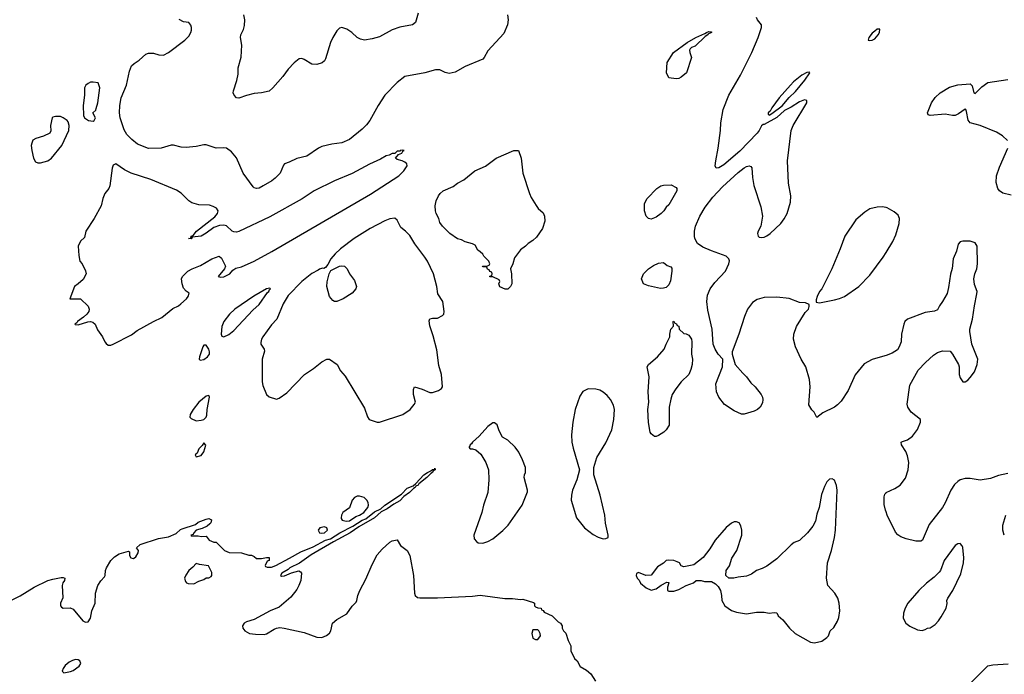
# Model space of a CAD drawing. Header units: inches. Extents: x 1678809 to 1859548, y 384609 to 522868.
# Tile 307 of 386: x 1803105 to 1810941, y 424244 to 429452. Entities that reach past the tile are written whole.
import ezdxf

# ---------------------------------------------------------------- set-up
doc = ezdxf.new("R2010")
doc.units = ezdxf.units.IN
doc.header["$MEASUREMENT"] = 0
doc.layers.add('B8402', color=7, linetype='Continuous')
doc.layers.add('B8412', color=7, linetype='Continuous')

msp = doc.modelspace()

# ---------------------------------------------------------------- linework, layer by layer
at = {"layer": 'B8402', "color": 5}
for points, elevation in [([(1806987.2, 429490), (1806992.9, 429450), (1806987.2, 429410), (1806957.6, 429342.4), (1806830, 429203.6), (1806801.1, 429150), (1806790, 429138), (1806650, 429080.4), (1806570, 429035.1), (1806523.7, 429023.7), (1806491.9, 429031.9), (1806450, 429052.6), (1806413.9, 429053.9), (1806330, 429029.8), (1806170, 429000.5), (1806110, 428953.3), (1806011.8, 428850), (1805957.6, 428770), (1805892.4, 428650), (1805864.5, 428615.5), (1805830, 428581.6), (1805730, 428498.9), (1805670, 428472.8), (1805590, 428462.6), (1805510, 428442.4), (1805482, 428430), (1805390, 428366.6), (1805310, 428347.4), (1805250, 428317.4), (1805213.9, 428306.1), (1805204.3, 428295.7), (1805178.3, 428230), (1805138.9, 428190), (1805112.9, 428170), (1805043.1, 428130), (1805010, 428111.7), (1804990, 428107.7), (1804970, 428114), (1804962.3, 428122.3), (1804885, 428230), (1804830, 428351.8), (1804790, 428399.7), (1804750, 428429.7), (1804730, 428433.5), (1804670, 428429.7), (1804590, 428457.2), (1804570, 428456.8), (1804510, 428442.4), (1804430, 428435.5), (1804390, 428437.4), (1804330, 428453.1), (1804310, 428453.3), (1804230, 428428.6), (1804130, 428425.8), (1804042.2, 428462.2), (1803998.3, 428498.3), (1803958.5, 428538.5), (1803936.2, 428576.2), (1803904.4, 428670), (1803899.8, 428710), (1803902.9, 428770), (1803914, 428830), (1803955.3, 428930), (1803978.2, 429041.8), (1803995.8, 429084.2), (1804015.8, 429104.2), (1804057, 429130), (1804110, 429178), (1804130, 429186.4), (1804170, 429184.9), (1804213, 429173), (1804250, 429170.3), (1804290, 429190.3), (1804418.7, 429290), (1804450, 429321.3), (1804468, 429350), (1804472.7, 429367.3), (1804473.3, 429390), (1804467.9, 429407.9), (1804450, 429429.3), (1804410, 429436), (1804373.8, 429453.8)], 420), ([(1806277.6, 429502.4), (1806254.9, 429430), (1806232, 429410), (1806130, 429391.2), (1806070, 429371.9), (1805970, 429316.5), (1805910, 429298.6), (1805850, 429289.8), (1805816.9, 429296.9), (1805790, 429310.9), (1805747.7, 429350), (1805710, 429376.2), (1805670, 429389.7), (1805650, 429384.7), (1805630, 429363.6), (1805596.1, 429310), (1805579, 429270), (1805538.7, 429141.3), (1805530, 429123.7), (1805511.7, 429108.3), (1805470, 429096.2), (1805430, 429098.4), (1805370, 429135.8), (1805350, 429143.5), (1805330, 429140.5), (1805290, 429108.3), (1805242.1, 429057.9), (1805199.7, 429000.3), (1805120.5, 428910), (1805090, 428884.2), (1805030, 428869.6), (1804970, 428865.6), (1804910.3, 428849.7), (1804850, 428827), (1804829.6, 428829.6), (1804812.7, 428850), (1804805.2, 428870), (1804806, 428886), (1804832.5, 428967.5), (1804842.8, 429017.2), (1804843.1, 429070), (1804867.3, 429152.7), (1804872.7, 429250), (1804863.2, 429310), (1804865.5, 429330), (1804886.3, 429373.7), (1804894.7, 429405.3), (1804897.6, 429450), (1804888.4, 429491.6)], 380), ([(1810000, 426780.8), (1809990, 426777), (1809890.4, 426749.6), (1809825.3, 426714.7), (1809754.2, 426625.8), (1809697.6, 426502.4), (1809641.7, 426418.3), (1809613.3, 426386.7), (1809590.8, 426370), (1809497.1, 426322.9), (1809450, 426288), (1809428, 426330), (1809410, 426348), (1809386.6, 426386.6), (1809395.4, 426530), (1809391.3, 426590), (1809360.5, 426690), (1809324.7, 426750), (1809278.9, 426850), (1809264, 426910), (1809266.3, 426950), (1809287.6, 427010), (1809357, 427123), (1809382, 427150), (1809388, 427170), (1809387.3, 427187.3), (1809358, 427198), (1809310, 427202.7), (1809230, 427233.6), (1809130, 427244.2), (1809030, 427243), (1808974.7, 427225.3), (1808938.3, 427201.7), (1808898, 427150), (1808872.4, 427090), (1808828.4, 426950), (1808774.8, 426810), (1808776, 426790), (1808798.8, 426710), (1808859.2, 426639.2), (1808890.5, 426610), (1808923.6, 426563.6), (1808959.1, 426530), (1809005.5, 426470), (1809015.5, 426450), (1809019.1, 426430), (1809015.9, 426404.1), (1808998.8, 426370), (1808976, 426350), (1808950, 426338), (1808870, 426312.7), (1808850, 426312.3), (1808790, 426339.6), (1808714.5, 426390), (1808669.6, 426450), (1808649.6, 426490), (1808645.4, 426554.6), (1808698, 426690), (1808702, 426750), (1808664, 426790), (1808641.2, 426830), (1808625.2, 426870), (1808615.1, 426990), (1808582, 427142), (1808573.6, 427210), (1808580.1, 427259.9), (1808600.7, 427310), (1808638.6, 427361.4), (1808722.7, 427450), (1808749.2, 427510), (1808752.9, 427532.9), (1808748.7, 427550), (1808728, 427570), (1808610, 427611.8), (1808542.3, 427642.3), (1808499.3, 427670), (1808478.4, 427710), (1808475.6, 427730), (1808475.6, 427770), (1808484.4, 427810), (1808518.5, 427890), (1808560.8, 427959.2), (1808620.2, 428039.8), (1808698.6, 428121.4), (1808822.6, 428237.4), (1808870, 428274), (1808890, 428284.4), (1808910, 428288), (1808924.5, 428284.5), (1808932.3, 428272.3), (1808936.7, 428196.7), (1808948.1, 428131.9), (1809002.8, 427962.8), (1809018, 427890), (1809002.8, 427810), (1808981, 427770), (1808978, 427750), (1808982, 427730), (1808990, 427722), (1809010, 427718), (1809030, 427721), (1809050, 427731), (1809079, 427750), (1809162.7, 427830), (1809190, 427866.8), (1809213.6, 427910), (1809238.8, 428001.2), (1809241.1, 428050), (1809224, 428150), (1809215.8, 428330), (1809245.6, 428570), (1809259.6, 428610), (1809369.2, 428790), (1809368.7, 428808.7), (1809350, 428814), (1809310, 428797.2), (1809244.9, 428755.1), (1809191.3, 428730), (1809130, 428673.2), (1809030, 428618), (1809022, 428618), (1809010, 428608), (1808990.7, 428570), (1808973.4, 428550), (1808835.5, 428404.5), (1808710, 428297.4), (1808670, 428274.5), (1808649, 428270), (1808640.9, 428290), (1808644.2, 428330), (1808665.1, 428430), (1808681.7, 428570), (1808684, 428630), (1808703.3, 428736.7), (1808747.8, 428850), (1808842.6, 429010), (1808932.4, 429190), (1808983.5, 429310), (1809009.7, 429390), (1809009.6, 429410), (1808977.2, 429450), (1808969.2, 429470)], 420), ([(1810000, 427956.6), (1809970, 427962.9), (1809930, 427960.7), (1809870, 427947), (1809830, 427919.5), (1809759.9, 427860.1), (1809672.7, 427730), (1809635.8, 427630), (1809568.2, 427470), (1809488.3, 427311.7), (1809471, 427290), (1809451, 427250), (1809443.6, 427223.6), (1809444.7, 427204.7), (1809470, 427198), (1809510, 427206.8), (1809590, 427222), (1809630, 427233), (1809670, 427250.6), (1809783.7, 427330), (1809870, 427418.4), (1809977.8, 427562.2), (1810000, 427598.6)], 420), ([(1803036, 424830), (1803110, 424869.6), (1803221.5, 424938.5), (1803330, 424989.2), (1803370, 425001.8), (1803434.9, 425014.9), (1803450, 425015.5), (1803464.7, 425010), (1803462, 424990), (1803448.7, 424971.3), (1803443.7, 424950), (1803447.9, 424852.1), (1803430.8, 424810), (1803431, 424790), (1803438.8, 424778.8), (1803450.9, 424770.9), (1803507.3, 424772.7), (1803530, 424762.4), (1803608.2, 424668.2), (1803630, 424658.8), (1803650, 424661), (1803670, 424691.3), (1803679.6, 424750), (1803706.9, 424810), (1803709.8, 424890), (1803726.6, 424950), (1803750, 424988.4), (1803780.1, 425019.9), (1803785.1, 425030), (1803787.2, 425070), (1803795.1, 425090), (1803830.8, 425149.2), (1803860.1, 425179.9), (1803897.3, 425202.7), (1803970, 425224.9), (1803979, 425219), (1803979.1, 425190), (1803989.2, 425170), (1804010, 425165.1), (1804030, 425177.7), (1804047.1, 425210), (1804049.7, 425229.7), (1804034.5, 425250), (1804064.4, 425275.6), (1804210, 425323.2), (1804290, 425337.4), (1804350, 425363.7), (1804384.3, 425395.7), (1804397.6, 425402.4), (1804504, 425436), (1804525.6, 425454.4), (1804590, 425479.3), (1804610, 425482.4), (1804631.7, 425471.7), (1804626.3, 425450), (1804619.2, 425440.8), (1804597.6, 425422.4), (1804556.3, 425403.7), (1804510.8, 425390), (1804491, 425370), (1804484.7, 425355.3), (1804467.7, 425350), (1804470, 425344.7), (1804526.4, 425346.4), (1804550, 425341), (1804590, 425342), (1804614, 425310), (1804650, 425294), (1804670, 425294), (1804734, 425230), (1804772.7, 425212.7), (1804870, 425211.3), (1804930, 425192), (1804950, 425192), (1804970, 425182), (1804990, 425164.7), (1805030, 425164.7), (1805070, 425174), (1805090, 425172), (1805090.8, 425150), (1805075.3, 425144.7), (1805058.8, 425110), (1805062.5, 425102.5), (1805075.9, 425095.9), (1805110, 425097.4), (1805143.1, 425110), (1805253.3, 425166.7), (1805341.8, 425218.2), (1805441.3, 425258.7), (1805537.7, 425310), (1805577.9, 425322.1), (1805653.2, 425370), (1805757.5, 425422.5), (1805829.9, 425470), (1805858.7, 425481.3), (1805930, 425536), (1805979.5, 425560.5), (1806010.6, 425590), (1806142.9, 425677.1), (1806190, 425726), (1806236, 425744), (1806259, 425761), (1806320.8, 425830), (1806350, 425850.4), (1806378.4, 425861.6), (1806390, 425874.2), (1806406.2, 425873.8), (1806410, 425882.8), (1806411.8, 425870), (1806397, 425863), (1806391.5, 425850), (1806377.4, 425842.6), (1806346.4, 425810), (1806280.9, 425759.1), (1806275.2, 425750), (1806258.3, 425741.7), (1806252.1, 425730), (1806238.2, 425721.8), (1806206.8, 425690), (1806161.9, 425658.1), (1806130, 425624.5), (1806081.7, 425598.3), (1806030, 425561), (1805982.5, 425537.5), (1805928, 425490), (1805803.3, 425416.7), (1805734.7, 425370), (1805601.4, 425298.6), (1805425.8, 425194.2), (1805332.6, 425127.4), (1805253.8, 425090), (1805241.7, 425078.3), (1805191.8, 425050), (1805180.4, 425030), (1805190, 425024), (1805212.7, 425027.3), (1805268.9, 425051.1), (1805326.4, 425066.4), (1805339.9, 425059.9), (1805346.8, 425050), (1805342, 424990), (1805327.7, 424950), (1805310, 424919), (1805262.8, 424857.2), (1805170, 424777.2), (1805098, 424750), (1804970, 424681.2), (1804910, 424662.7), (1804891, 424650), (1804878.8, 424630), (1804881, 424610), (1804896, 424590), (1804934, 424570), (1804982.5, 424562.5), (1805050, 424560.5), (1805070, 424566), (1805130, 424604.4), (1805150, 424612.4), (1805175.6, 424615.6), (1805210, 424612.2), (1805370, 424577), (1805470, 424540.3), (1805510, 424537), (1805548.2, 424551.8), (1805569.7, 424570.3), (1805581.6, 424590), (1805595.1, 424650), (1805630, 424680.3), (1805710, 424724.4), (1805750, 424785.5), (1805782.9, 424817.1), (1805789.6, 424830.4), (1805795.4, 424870), (1805812.2, 424910), (1805859.7, 425000.3), (1805910, 425118), (1805950, 425194.4), (1805990, 425238.7), (1806050, 425294), (1806070, 425306.4), (1806110, 425314.8), (1806134.9, 425270), (1806187.6, 425230), (1806210.2, 425190), (1806238.9, 425030), (1806246.8, 424890), (1806253, 424870), (1806270, 424855.2), (1806290, 424851.6), (1806430, 424852.7), (1806710, 424864.6), (1806770, 424873.4), (1806966.6, 424846.6), (1807027.9, 424847.9), (1807090, 424838.8), (1807110, 424841), (1807195.3, 424815.3), (1807202, 424810), (1807202, 424790), (1807210, 424782), (1807230, 424772), (1807254, 424770), (1807258, 424758), (1807272, 424752), (1807278, 424738), (1807342, 424710), (1807390, 424662), (1807410, 424652), (1807422, 424630), (1807422, 424610), (1807432, 424590), (1807450.9, 424570.9), (1807470, 424514), (1807492, 424470), (1807492, 424430), (1807521, 424370), (1807541, 424350), (1807564.9, 424304.9), (1807616.4, 424276.4), (1807650, 424247.3), (1807687, 424190)], 420), ([(1810000, 425535.9), (1809994.6, 425550), (1809985, 425595), (1809985.3, 425654.7), (1809990, 425677.3), (1810000, 425689)], 420)]:
    msp.add_lwpolyline(points, dxfattribs=dict(at, elevation=elevation))
for points, elevation in [([(1808330, 428981.2), (1808270, 428988.7), (1808253.2, 429030), (1808259.3, 429110), (1808309.5, 429190), (1808418, 429270), (1808486, 429310), (1808558.9, 429341.1), (1808570.7, 429350.7), (1808590, 429357.3), (1808610, 429354), (1808610.3, 429349.7), (1808582.8, 429337.2), (1808581, 429330), (1808560.9, 429319.1), (1808479.9, 429240.1), (1808450.8, 429229.2), (1808441.4, 429218.6), (1808436, 429210), (1808437.3, 429190), (1808452.4, 429150), (1808413, 429030), (1808370, 428994), (1808350, 428985.2)], 420), ([(1809950, 429375.3), (1809930, 429375.1), (1809910, 429361.6), (1809890, 429345.1), (1809862.4, 429310), (1809858, 429290), (1809870, 429284.9), (1809890, 429288), (1809910, 429299.1), (1809937, 429330), (1809946.6, 429350)], 420), ([(1809390, 429035.3), (1809370, 429032.7), (1809330, 429009.4), (1809263.7, 428956.3), (1809238.4, 428930), (1809149.2, 428830.8), (1809090.6, 428750), (1809076.8, 428723.2), (1809062.8, 428710), (1809061, 428701), (1809070, 428692), (1809090, 428706), (1809173.6, 428766.4), (1809227.7, 428832.3), (1809278.8, 428881.2), (1809352.8, 428970), (1809392.7, 429030)], 420), ([(1803690, 428956), (1803670, 428954.5), (1803650, 428945.2), (1803631, 428930), (1803620.7, 428910), (1803621, 428850), (1803611, 428770), (1803614, 428690), (1803622, 428670), (1803654, 428650), (1803690, 428644.7), (1803698, 428650), (1803708, 428670), (1803688, 428710), (1803710, 428732), (1803714.8, 428745.2), (1803727, 428790), (1803743.7, 428910), (1803730, 428948.7)], 440), ([(1803430, 428681.2), (1803390, 428681.2), (1803370, 428677.2), (1803362.8, 428670), (1803350.6, 428610), (1803353, 428567), (1803344.7, 428550), (1803294.6, 428525.4), (1803232.5, 428507.5), (1803210, 428493.2), (1803201.6, 428470), (1803197.1, 428450), (1803201.3, 428410), (1803214.9, 428350), (1803230, 428322), (1803250, 428313.4), (1803270, 428312.7), (1803330, 428328.5), (1803358.4, 428350), (1803439.5, 428450), (1803496, 428570), (1803499, 428610), (1803490, 428638), (1803482, 428650), (1803452.3, 428672.3)], 440), ([(1806150, 428414), (1806134, 428410), (1806134, 428406), (1806110, 428406), (1806090, 428386), (1806070, 428388), (1806046.4, 428373.6), (1806022, 428370), (1805977.5, 428342.5), (1805890, 428303), (1805751.9, 428228.1), (1805609.5, 428170.5), (1805450, 428090.6), (1805353.5, 428026.5), (1805096, 427884), (1804850, 427767.1), (1804830, 427761.7), (1804810, 427763.5), (1804795.6, 427770), (1804750, 427811.8), (1804730, 427817.6), (1804694.8, 427814.8), (1804650, 427799.5), (1804590, 427752.3), (1804550.5, 427729.5), (1804478, 427722), (1804469, 427709), (1804448.7, 427710), (1804467.3, 427712.7), (1804468.7, 427730), (1804484.7, 427735.3), (1804513.2, 427770), (1804657.7, 427882.3), (1804678.9, 427910), (1804684.7, 427930), (1804671.8, 427951.8), (1804646.2, 427966.2), (1804614.9, 427974.9), (1804530, 427977.7), (1804475.7, 427995.7), (1804450, 428011.2), (1804390, 428071.1), (1804354.3, 428094.3), (1804150, 428179.1), (1803991.1, 428231.1), (1803938.3, 428258.3), (1803870, 428304), (1803850, 428295.3), (1803842, 428270), (1803822, 428130), (1803814.8, 428110), (1803784, 428070), (1803768, 428030), (1803753.4, 427970), (1803697.3, 427870), (1803630.7, 427770), (1803620.5, 427719.5), (1803590, 427689), (1803570.8, 427650), (1803575.3, 427575.3), (1803584.7, 427530), (1803602, 427510), (1803630, 427454), (1803634.8, 427430), (1803610, 427385.2), (1803570, 427349.2), (1803541, 427330), (1803504.7, 427230), (1803590.4, 427230.4), (1803650, 427174), (1803659.3, 427150), (1803654.4, 427130), (1803638.4, 427110), (1803614.2, 427085.8), (1803565.3, 427050), (1803560.5, 427039.5), (1803544, 427030), (1803545.8, 427025.8), (1803570, 427025.3), (1803647.2, 427047.2), (1803670, 427050.3), (1803686.7, 427046.7), (1803704.9, 427030), (1803723.8, 426983.8), (1803765.5, 426930), (1803783, 426890), (1803794.6, 426874.6), (1803810, 426862.4), (1803830, 426862.8), (1803850, 426869.3), (1803994.5, 426945.5), (1804041.4, 426978.6), (1804170, 427052), (1804236.8, 427083.2), (1804324.7, 427155.3), (1804370, 427176.5), (1804388.3, 427190), (1804431.9, 427230), (1804446.6, 427250), (1804455.1, 427275.1), (1804430, 427293.2), (1804410, 427315.3), (1804397.2, 427350), (1804392.7, 427390), (1804400.9, 427410), (1804442.4, 427450), (1804478, 427470), (1804543.3, 427496.7), (1804634, 427550), (1804694, 427570), (1804710, 427554), (1804742, 427490), (1804736, 427470), (1804684.7, 427410), (1804702.3, 427402.3), (1804730, 427405.2), (1804778.3, 427430), (1804801.6, 427458.4), (1804824.7, 427475.3), (1804870, 427486.9), (1804970.3, 427529.7), (1805112.7, 427607.3), (1805895.9, 428064.1), (1806121.8, 428210), (1806163.5, 428250), (1806189.6, 428290), (1806185.1, 428305.1), (1806170, 428319.3), (1806150, 428329.4), (1806110, 428339), (1806095.3, 428350), (1806120.2, 428379.8), (1806146, 428390), (1806154.6, 428405.4), (1806166, 428410)], 440), ([(1806990, 427308), (1806968.4, 427308.4), (1806927.3, 427327.3), (1806918, 427350), (1806926, 427370), (1806922, 427382), (1806870, 427406), (1806847.3, 427407.3), (1806847.3, 427412.7), (1806862, 427418), (1806866, 427430), (1806862, 427442), (1806847.3, 427447.3), (1806842, 427462), (1806828, 427468), (1806822, 427482), (1806790, 427486), (1806788, 427490), (1806827.3, 427492.7), (1806842, 427498), (1806846, 427510), (1806838, 427530), (1806798, 427570), (1806790, 427586), (1806770, 427606), (1806750, 427618), (1806730, 427658), (1806709.1, 427669.1), (1806650, 427684), (1806620.2, 427700.2), (1806590, 427709.2), (1806529, 427750), (1806469, 427810), (1806450, 427838), (1806440.9, 427870), (1806419.3, 427910), (1806413.2, 427930), (1806412.7, 427970), (1806419.5, 428010), (1806437, 428050), (1806452, 428070), (1806476.2, 428090), (1806556.1, 428123.9), (1806589.6, 428150), (1806641.1, 428178.9), (1806727.4, 428250), (1806813, 428287), (1806898.3, 428350), (1807039, 428410), (1807070, 428412.4), (1807074.8, 428410), (1807097.3, 428350), (1807110.6, 428230), (1807162.8, 428070), (1807176.8, 428036.8), (1807214.4, 427974.4), (1807230.9, 427950.9), (1807270, 427914), (1807281, 427890), (1807284.7, 427850), (1807266.8, 427790), (1807219.1, 427720.9), (1807190, 427694), (1807151.3, 427670), (1807130.6, 427649.4), (1807090, 427622), (1807042, 427558), (1807031, 427510), (1807011, 427470), (1807018.8, 427430), (1807022, 427350), (1807010.9, 427329.1)], 420), ([(1808130, 427866), (1808109.4, 427869.4), (1808090, 427888.7), (1808078, 427930), (1808078.4, 427990), (1808098, 428030), (1808176, 428110), (1808208.7, 428130), (1808230, 428136.3), (1808290, 428138.8), (1808330, 428118), (1808334.8, 428110), (1808334.8, 428090), (1808270, 427979), (1808250, 427961.2), (1808230.6, 427930), (1808210.7, 427910), (1808170, 427880.9)], 420), ([(1806090, 427871.6), (1806050, 427867.4), (1806010, 427851.2), (1805893.4, 427790), (1805768.1, 427710), (1805659.6, 427630), (1805616, 427590), (1805580.3, 427550), (1805556.8, 427503.2), (1805538.8, 427481.2), (1805526.4, 427473.6), (1805515.5, 427475.5), (1805490, 427467.3), (1805481.3, 427458.7), (1805430, 427433), (1805350, 427369.4), (1805242.9, 427257.1), (1805200.9, 427190), (1805151.2, 427068.8), (1805110, 427023), (1805040.5, 426930), (1805028.5, 426910), (1805023.4, 426883.4), (1805023.1, 426870), (1805051.6, 426831.6), (1805053.7, 426813.7), (1805035.3, 426750), (1805033.7, 426730), (1805034.4, 426570), (1805041.4, 426541.4), (1805070, 426471.3), (1805090.5, 426450.5), (1805150, 426433.4), (1805170, 426440.7), (1805230, 426483), (1805371, 426629), (1805443.5, 426676.5), (1805510, 426730.8), (1805550, 426751), (1805570, 426751.3), (1805630.8, 426710), (1805657.5, 426657.5), (1805695.8, 426615.8), (1805850, 426361), (1805872.4, 426292.4), (1805887.7, 426270), (1805950, 426250.4), (1805970, 426249.5), (1806155.1, 426310), (1806211.5, 426350), (1806245.2, 426390), (1806254, 426410), (1806239, 426470), (1806238, 426510), (1806246, 426530), (1806308.4, 426511.6), (1806370, 426486), (1806390, 426484.7), (1806437.2, 426502.8), (1806462, 426518), (1806468.9, 426531.1), (1806462.7, 426630), (1806440.5, 426700.5), (1806424.2, 426824.2), (1806396.4, 426936.4), (1806370, 427015.3), (1806365.1, 427054.9), (1806370, 427071.3), (1806390, 427076), (1806430, 427076), (1806470, 427098.8), (1806481.2, 427110), (1806482.4, 427130), (1806471.7, 427210), (1806433.5, 427270), (1806424.2, 427330), (1806398.6, 427430), (1806349.8, 427530), (1806330, 427562.4), (1806248.6, 427668.6), (1806210, 427733.7), (1806176.3, 427770), (1806138.9, 427798.9), (1806110, 427857)], 440), ([(1805630, 427208.7), (1805610, 427209.7), (1805597.5, 427217.5), (1805569.7, 427250), (1805549.7, 427330), (1805553.4, 427366.6), (1805569.3, 427430.7), (1805582.7, 427457.3), (1805650, 427491), (1805670, 427494.8), (1805691.3, 427490), (1805711, 427470), (1805731, 427430), (1805770, 427378), (1805786.8, 427330), (1805780.5, 427310), (1805750, 427276.9), (1805678.4, 427230)], 440), ([(1808205.4, 427314.6), (1808110, 427335.6), (1808070, 427349.5), (1808055.1, 427390), (1808069.7, 427430), (1808110, 427470.3), (1808150, 427496.5), (1808190, 427514.4), (1808230, 427518.8), (1808256.8, 427496.8), (1808286, 427486), (1808294, 427474), (1808294.8, 427450), (1808285.2, 427374.8), (1808270, 427342), (1808250, 427322), (1808230, 427315.3)], 420), ([(1805096.2, 427316.2), (1805070, 427309.7), (1804968.5, 427251.5), (1804818.3, 427150), (1804774.4, 427110), (1804730.2, 427050), (1804712.8, 427010), (1804707.4, 426950), (1804713, 426933), (1804730, 426929), (1804770, 426948.1), (1804810, 426980.4), (1804960.4, 427139.6), (1805010, 427185.8), (1805077.6, 427282.4), (1805087.1, 427290), (1805093.8, 427306.2), (1805100.7, 427310)], 440), ([(1808170, 426135.3), (1808156.4, 426136.4), (1808130, 426158), (1808124, 426170), (1808110, 426246), (1808104.5, 426350), (1808112.7, 426410), (1808107.3, 426490), (1808115.1, 426610), (1808099.3, 426690), (1808109.2, 426710), (1808181.2, 426770), (1808235.3, 426830), (1808249, 426870), (1808278, 426930), (1808278, 426950), (1808288, 426990), (1808307.3, 427012.7), (1808306, 427050), (1808310, 427054), (1808318, 427038), (1808332.7, 427032.7), (1808338, 427018), (1808350, 427014), (1808354, 426990), (1808390, 426954), (1808410, 426952), (1808430, 426942), (1808450.6, 426910.6), (1808454, 426890), (1808450.7, 426790.7), (1808458.8, 426750), (1808457.3, 426710), (1808447.3, 426670), (1808430.8, 426630), (1808370.4, 426569.6), (1808326.2, 426513.8), (1808299.1, 426470), (1808286.4, 426433.6), (1808273, 426370), (1808274.4, 426225.6), (1808250, 426188), (1808232, 426170), (1808190, 426144)], 420), ([(1804570, 426863.1), (1804561.8, 426850), (1804536.4, 426770), (1804534, 426750), (1804542, 426742), (1804570, 426748.6), (1804600.7, 426770), (1804615.2, 426790), (1804615.9, 426810), (1804610, 426829.7), (1804590, 426861.8)], 440), ([(1807630, 426514.5), (1807587, 426493), (1807563.7, 426456.3), (1807526.4, 426350), (1807506.7, 426250), (1807497.1, 426150), (1807500.5, 426090), (1807510, 426042), (1807561, 425870), (1807538.8, 425790), (1807505.5, 425710), (1807496.3, 425670), (1807493.4, 425630), (1807537.1, 425490), (1807600.4, 425410), (1807670, 425356.3), (1807710, 425334), (1807750, 425322.8), (1807770, 425324.7), (1807788, 425332), (1807788.7, 425351.3), (1807767.6, 425447.6), (1807762.4, 425510), (1807724.5, 425670), (1807674, 425830), (1807673.2, 425890), (1807697.2, 425970), (1807770, 426086), (1807816.9, 426190), (1807834.3, 426270), (1807838.3, 426350), (1807830, 426384), (1807807.3, 426430), (1807781.4, 426461.4), (1807750, 426489.5), (1807723.3, 426503.3), (1807690, 426511.8)], 440), ([(1804610, 426461.2), (1804590, 426456.4), (1804531.3, 426410), (1804484.6, 426350), (1804462, 426310), (1804458.8, 426290), (1804470, 426278.8), (1804510, 426261), (1804550, 426264.7), (1804570, 426271.3), (1804589.3, 426290.7), (1804594.8, 426305.2), (1804598, 426350), (1804615.6, 426450)], 440), ([(1806870, 426244.5), (1806830, 426216.1), (1806761.7, 426138.3), (1806707.8, 426090), (1806702, 426078), (1806690.3, 426070), (1806686, 426054), (1806680.3, 426050), (1806690, 426037.1), (1806710, 426038), (1806736.3, 426030), (1806776.3, 425996.3), (1806814.9, 425930), (1806837.1, 425870), (1806839.3, 425790), (1806830.3, 425690), (1806795.5, 425590), (1806783.8, 425530), (1806718.8, 425350), (1806722, 425322), (1806739.8, 425299.8), (1806754, 425290), (1806790, 425287.7), (1806830, 425300.5), (1806870, 425322), (1806950, 425388.2), (1806991.8, 425430), (1807103.6, 425590), (1807145.3, 425694.7), (1807146.6, 425710), (1807119, 425810), (1807122, 425830), (1807131.8, 425848.2), (1807129.6, 425890), (1807107.8, 425950), (1807076.3, 426010), (1807047.6, 426050), (1806990, 426107.6), (1806947, 426130), (1806920.1, 426180.1), (1806905.1, 426230), (1806884.5, 426244.5)], 440), ([(1804570, 426086), (1804556.9, 426063.1), (1804530, 426038), (1804516.9, 426003.1), (1804502, 425990), (1804510, 425974), (1804550, 425986), (1804570, 426014), (1804586, 426066)], 440), ([(1809570, 425799), (1809550, 425795.3), (1809530, 425775.3), (1809510, 425738), (1809486.2, 425673.8), (1809467.7, 425570), (1809450, 425518), (1809438, 425462), (1809416.7, 425423.3), (1809374, 425370), (1809312.1, 425307.9), (1809270, 425291.8), (1809246.1, 425273.9), (1809130, 425162.7), (1809050, 425105.2), (1809014.6, 425085.4), (1808970, 425069.2), (1808930, 425041.2), (1808890, 425026), (1808822, 425018), (1808788.4, 425008.4), (1808748.4, 425008.4), (1808726, 425030), (1808728.7, 425070), (1808752.9, 425107.1), (1808772.5, 425167.5), (1808811.7, 425228.3), (1808852, 425350), (1808852, 425390), (1808844.8, 425424.8), (1808830, 425449), (1808810, 425458), (1808790, 425456.2), (1808770, 425447), (1808727.1, 425412.9), (1808640.5, 425310), (1808597.3, 425242.7), (1808545.5, 425174.5), (1808470, 425114), (1808390, 425098), (1808370, 425106), (1808355.3, 425130), (1808338.9, 425138.9), (1808310, 425149.2), (1808270, 425153.2), (1808250, 425148.7), (1808230, 425129), (1808180.5, 425099.5), (1808130, 425034), (1808089.1, 425029.1), (1808030, 425055.3), (1808012.7, 425047.3), (1808012, 425030), (1808018, 425010), (1808034, 424994), (1808046.8, 424970), (1808090, 424930.8), (1808130, 424914), (1808170, 424924), (1808210, 424954), (1808256, 424976), (1808270, 424974), (1808271.1, 424971.1), (1808262, 424938), (1808262, 424910), (1808270, 424904.7), (1808290, 424904.7), (1808310, 424906), (1808350, 424918), (1808410, 424951.3), (1808468.9, 424971.1), (1808490, 424991.3), (1808528.4, 424991.6), (1808556.4, 424983.6), (1808610, 424982), (1808643.6, 424963.6), (1808663.6, 424943.6), (1808682, 424910), (1808691.3, 424870), (1808692, 424830), (1808718, 424790), (1808770, 424751), (1808810, 424738.8), (1808890, 424726), (1808970, 424738.8), (1809030, 424738.8), (1809070, 424731), (1809110, 424736), (1809130, 424732), (1809142, 424710), (1809178, 424678), (1809231, 424610), (1809276, 424570), (1809399.8, 424499.8), (1809430, 424494), (1809490, 424506.8), (1809530, 424536), (1809541.2, 424550), (1809554, 424590), (1809583.3, 424616.7), (1809613.8, 424666.2), (1809624.1, 424695.9), (1809632.3, 424750), (1809626.6, 424810), (1809615.1, 424850), (1809592.3, 424890), (1809537.2, 424950), (1809526, 425010), (1809534.5, 425130), (1809565.1, 425230), (1809590, 425332), (1809598.7, 425390), (1809612, 425710), (1809606.3, 425746.3), (1809590, 425788)], 440), ([(1805810, 425662.4), (1805790, 425660.3), (1805770, 425649.8), (1805751.4, 425628.6), (1805730, 425569.7), (1805678.2, 425530), (1805667.2, 425510), (1805663.7, 425490), (1805663.1, 425483.1), (1805671.6, 425471.6), (1805702.9, 425462.9), (1805730, 425465), (1805781.1, 425498.9), (1805810.5, 425510), (1805843.4, 425530), (1805875.2, 425570), (1805882, 425590), (1805878, 425610), (1805867.6, 425630), (1805847, 425650)], 440), ([(1805530, 425418), (1805494.8, 425410), (1805480.5, 425390), (1805490.4, 425370.4), (1805505.8, 425365.8), (1805530, 425368.4), (1805554.2, 425390), (1805549.4, 425410)], 440), ([(1804510, 425126), (1804483.6, 425096.4), (1804451.3, 425070), (1804427.1, 425032.9), (1804418, 425010), (1804423.6, 424983.6), (1804431.6, 424971.6), (1804445.4, 424965.4), (1804490, 424964.7), (1804530, 424984.7), (1804570, 424998), (1804590, 425012), (1804610, 425012), (1804630, 425022), (1804635.3, 425030), (1804634.6, 425054.6), (1804608, 425108), (1804536.4, 425116.4)], 420), ([(1807230, 424598), (1807190, 424598), (1807181, 424570), (1807190, 424532), (1807210, 424521), (1807230, 424522), (1807248.7, 424550), (1807248, 424570), (1807238, 424590)], 420), ([(1803550, 424360.9), (1803525.5, 424354.5), (1803499.3, 424340.7), (1803466.6, 424313.4), (1803450.7, 424290), (1803444, 424270), (1803455.3, 424255.3), (1803510, 424267.1), (1803530, 424273.4), (1803577.6, 424310), (1803591.6, 424330), (1803584, 424350), (1803570, 424359.3)], 420)]:
    msp.add_lwpolyline(points, close=True, dxfattribs=dict(at, elevation=elevation))
at = {"layer": 'B8412', "color": 5}
for points, elevation in [([(1810967.8, 428490), (1810927.3, 428527.3), (1810877.9, 428557.9), (1810750, 428609.8), (1810670, 428631.2), (1810652.5, 428652.5), (1810640.9, 428720.9), (1810636.1, 428736.1), (1810630, 428740.5), (1810577.5, 428702.5), (1810549.7, 428689.7), (1810528.5, 428688.5), (1810470, 428699.6), (1810350, 428689.7), (1810336, 428696), (1810329.6, 428710), (1810362, 428790), (1810390, 428834), (1810429.8, 428870.2), (1810504.7, 428915.3), (1810570, 428932.6), (1810670, 428940.3), (1810686, 428926), (1810697.3, 428870), (1810710, 428864.6), (1810761.6, 428918.4), (1810810, 428952.4), (1810970, 428976.9)], 380), ([(1810995.5, 428055.5), (1810930, 428072.2), (1810902.4, 428090), (1810888.3, 428110), (1810876.2, 428156.2), (1810879.2, 428210), (1810902.2, 428277.8), (1810969.7, 428430)], 380), ([(1810000, 427598.6), (1810053.5, 427686.5), (1810078.9, 427741.1), (1810103.5, 427830), (1810107.6, 427870), (1810095.4, 427895.4), (1810063.3, 427923.3), (1810010, 427954.5), (1810000, 427956.6)], 420), ([(1810000, 425689), (1810000.9, 425690), (1810070, 425721.5), (1810111.1, 425750), (1810154.3, 425805.7), (1810177.2, 425870), (1810180.4, 425930), (1810170, 425982), (1810156.8, 426016.8), (1810122, 426070), (1810121.2, 426090), (1810130, 426097.3), (1810170, 426110.7), (1810210, 426137.3), (1810250, 426191.3), (1810273.2, 426250), (1810275.3, 426270), (1810201.2, 426330), (1810173.2, 426370), (1810166.8, 426393.2), (1810190, 426544.7), (1810256.6, 426663.4), (1810314.5, 426725.5), (1810378.3, 426781.7), (1810410, 426804.9), (1810450, 426817.3), (1810510, 426814), (1810530, 426791.3), (1810577.3, 426710), (1810582.8, 426690), (1810580.7, 426630), (1810590, 426602), (1810610, 426572), (1810630, 426571.3), (1810650, 426584.7), (1810670, 426606), (1810702.9, 426650), (1810725.6, 426710), (1810729.6, 426750), (1810682, 426870), (1810666.9, 426970), (1810667.2, 426990), (1810688.5, 427070), (1810703.3, 427176.7), (1810723.5, 427270), (1810724, 427290), (1810705.2, 427345.2), (1810697.7, 427390), (1810706.6, 427430), (1810722, 427470), (1810726.9, 427510), (1810726, 427650), (1810710, 427676.2), (1810670, 427689.6), (1810610.7, 427689.3), (1810590, 427684), (1810573.7, 427666.3), (1810560.4, 427610), (1810534, 427550), (1810526.4, 427473.6), (1810512.8, 427427.2), (1810498, 427322), (1810485.8, 427274.2), (1810450.4, 427209.6), (1810424.4, 427175.6), (1810410, 427144), (1810386, 427134), (1810310, 427122.9), (1810170, 427069.3), (1810150.7, 427050), (1810140.5, 427030), (1810123, 426950), (1810119.1, 426890), (1810104.9, 426850), (1810090, 426825.2), (1810050, 426799.5), (1810000, 426780.8)], 420), ([(1810970, 425842), (1810894.2, 425825.8), (1810830, 425802), (1810750, 425787.8), (1810670, 425802), (1810630, 425803), (1810590, 425791.2), (1810570, 425778.9), (1810544.8, 425755.2), (1810515.3, 425710), (1810471, 425609), (1810450, 425571.6), (1810344.1, 425435.9), (1810296.4, 425323.6), (1810289, 425311), (1810276.9, 425303.1), (1810237.1, 425302.9), (1810161.3, 425321.3), (1810118, 425338), (1810093.4, 425353.4), (1810075.9, 425375.9), (1810009.9, 425510), (1810000, 425535.9)], 420), ([(1810941.2, 425350), (1810929.6, 425390), (1810929.6, 425430), (1810952.7, 425510)], 420), ([(1810669.6, 424170.4), (1810809.6, 424310.4), (1810850, 424320.5), (1810972.9, 424327.1)], 420)]:
    msp.add_lwpolyline(points, dxfattribs=dict(at, elevation=elevation))
at = {"layer": 'B8412', "color": 5, "elevation": 440}
msp.add_lwpolyline([(1810590, 425284), (1810570, 425282.7), (1810550, 425269.2), (1810462.4, 425150), (1810432.4, 425070), (1810423, 425057), (1810383.4, 425016.6), (1810321.6, 424970), (1810260.5, 424910), (1810174, 424810), (1810151.3, 424770), (1810138, 424730), (1810136, 424690), (1810158, 424650), (1810190, 424626), (1810250, 424597.3), (1810286.3, 424593.7), (1810310, 424600.7), (1810330, 424610.6), (1810350, 424614), (1810390, 424640.7), (1810418, 424670), (1810439.3, 424700.7), (1810478.4, 424770), (1810486.8, 424806.8), (1810483.6, 424830), (1810491.5, 424850), (1810531.5, 424910), (1810595.6, 425044.4), (1810615.6, 425130), (1810619.6, 425170), (1810611.7, 425251.7), (1810606.6, 425266.6)], close=True, dxfattribs=at)

doc.saveas('drawing.dxf')
